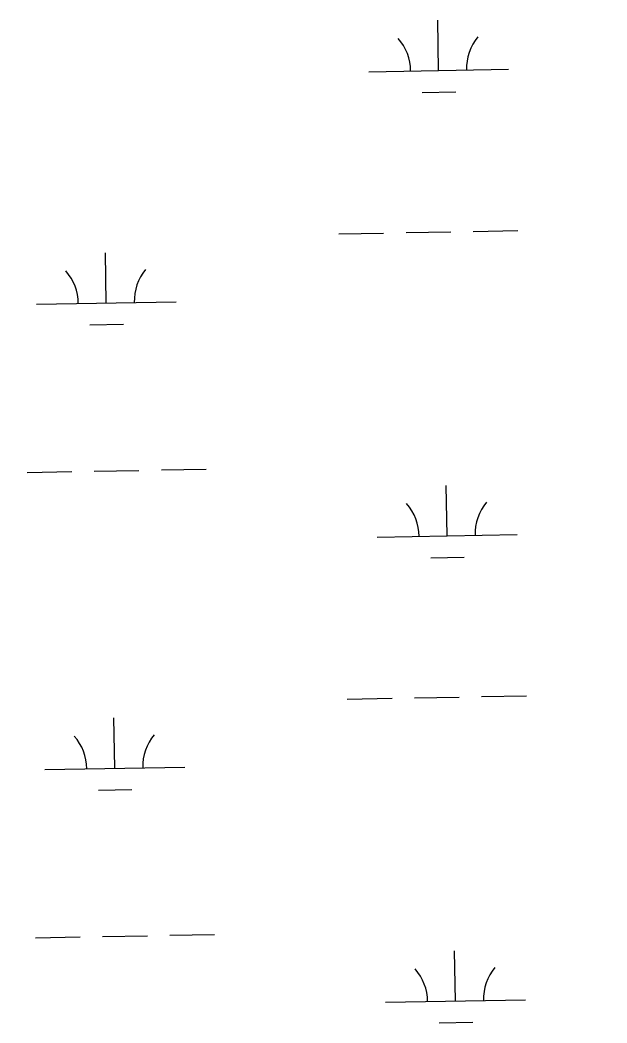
# Model space of a CAD drawing. Extents: x 3957609 to 3995875, y 234277 to 260273.
# Drawn here: x 3988745 to 3989164, y 248350 to 249067 of the extents above; entities that cross this region are included whole.
import ezdxf

# ---------------------------------------------------------------- set-up
doc = ezdxf.new("R2010")
doc.units = 0
doc.layers.add('V-GRID-MAJR', color=7, linetype='Continuous')
doc.layers.add('V-WETL-SWMP', color=7, linetype='Continuous')

msp = doc.modelspace()

# ---------------------------------------------------------------- linework, layer by layer
at = {"layer": 'V-GRID-MAJR'}
msp.add_spline([(3961703.892, 248787.859), (3967022.571, 248887.277), (3972341.236, 248987.469), (3977659.886, 249088.434), (3982978.522, 249190.173), (3988297.143, 249292.685), (3993615.748, 249395.971), (3993615.749, 249395.971)], degree=3, dxfattribs=at)
at = {"layer": 'V-WETL-SWMP'}
for p, q in [((3989044.123, 249030.548), (3989043.469, 249066.543)), ((3988994.132, 249029.639), (3989094.115, 249031.457)), ((3989032.406, 249014.902), (3989056.402, 249015.338)), ((3988972.826, 248913.801), (3989004.821, 248914.383)), ((3989020.818, 248914.674), (3989052.813, 248915.255)), ((3989068.81, 248915.546), (3989100.805, 248916.128)), ((3988806.634, 248864.341), (3988805.979, 248900.335)), ((3988756.642, 248863.432), (3988856.625, 248865.25)), ((3988794.916, 248848.695), (3988818.912, 248849.131)), ((3988797.974, 248744.093), (3988829.969, 248744.675)), ((3988845.966, 248744.966), (3988877.961, 248745.548)), ((3988749.982, 248743.22), (3988781.977, 248743.802)), ((3989050.171, 248697.928), (3989049.517, 248733.923)), ((3989000.18, 248697.019), (3989100.163, 248698.837)), ((3989038.454, 248682.282), (3989062.45, 248682.718)), ((3988978.874, 248581.181), (3989010.869, 248581.763)), ((3989026.866, 248582.054), (3989058.861, 248582.635)), ((3989074.858, 248582.926), (3989106.853, 248583.508)), ((3988812.682, 248531.721), (3988812.027, 248567.715)), ((3988762.69, 248530.812), (3988862.673, 248532.63)), ((3988800.964, 248516.075), (3988824.96, 248516.511)), ((3988756.03, 248410.6), (3988788.025, 248411.182)), ((3988804.022, 248411.473), (3988836.017, 248412.055)), ((3988852.014, 248412.346), (3988884.009, 248412.928)), ((3989056.219, 248365.308), (3989055.565, 248401.302)), ((3989006.228, 248364.399), (3989106.211, 248366.217)), ((3989044.502, 248349.662), (3989068.498, 248350.098))]:
    msp.add_line(p, q, dxfattribs=at)
for centre, start, end in [((3988988.881, 249030.019), 0.269879, 41.813537), ((3989099.348, 249032.028), 140.269876, 181.813534), ((3988861.859, 248865.82), 140.269876, 181.813534), ((3988751.391, 248863.812), 0.269879, 41.813537), ((3988994.929, 248697.399), 0.269879, 41.813537), ((3989105.397, 248699.407), 140.269876, 181.813534), ((3988757.439, 248531.192), 0.269879, 41.813537), ((3988867.907, 248533.2), 140.269876, 181.813534), ((3989000.977, 248364.779), 0.269879, 41.813537), ((3989111.445, 248366.787), 140.269876, 181.813534)]:
    msp.add_arc(centre, 35.246, start, end, dxfattribs=at)

doc.saveas('drawing.dxf')
